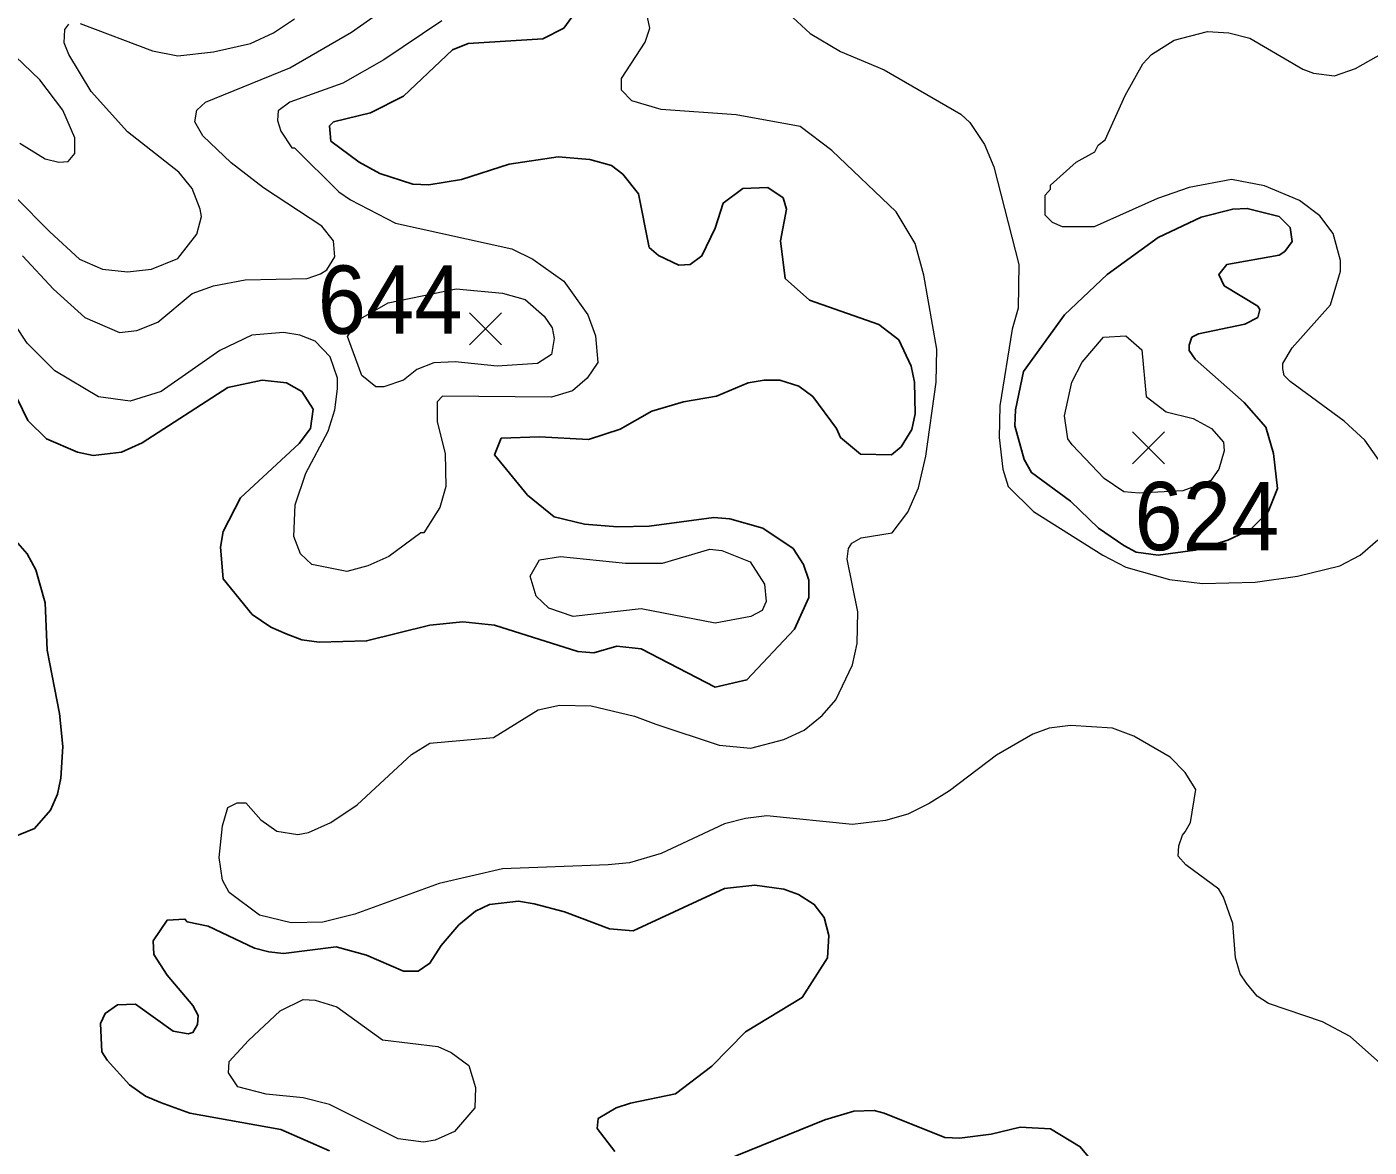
# Model space of a CAD drawing. Extents: x 423 to 448.8, y 7456.3 to 7484.
# Drawn here: x 435.285 to 436.858, y 7463.168 to 7464.48 of the extents above; entities that cross this region are included whole.
import ezdxf
from ezdxf.enums import TextEntityAlignment as Align

# ---------------------------------------------------------------- set-up
doc = ezdxf.new("R2010")
doc.units = 0
doc.header["$LTSCALE"] = 0.032
for name, color, linetype, lineweight in [('1', 7, 'Continuous', 25), ('2', 7, 'Continuous', 13), ('21', 7, 'Continuous', 25)]:
    doc.layers.add(name, color=color, linetype=linetype, lineweight=lineweight)
doc.layers.add('61', color=7, linetype='Continuous')

msp = doc.modelspace()

# ---------------------------------------------------------------- linework, layer by layer
at = {"layer": '1'}
for points in [[(435.93, 7464.5001), (435.9145, 7464.4785), (435.8897, 7464.466), (435.8024, 7464.4606), (435.7838, 7464.4529), (435.7266, 7464.3987), (435.6879, 7464.3794), (435.6445, 7464.3686), (435.6399, 7464.3639), (435.6414, 7464.3462), (435.6747, 7464.3214), (435.6987, 7464.3083), (435.7374, 7464.2959), (435.756, 7464.2951), (435.7946, 7464.3013), (435.8503, 7464.3191), (435.9076, 7464.3276), (435.9447, 7464.3245), (435.9702, 7464.3176), (435.9834, 7464.3075), (436.0019, 7464.2843), (436.0143, 7464.2217), (436.0251, 7464.2123), (436.0491, 7464.2007), (436.0622, 7464.2015), (436.0761, 7464.2116), (436.0916, 7464.2441), (436.1009, 7464.2735), (436.1241, 7464.2905), (436.1535, 7464.292), (436.1713, 7464.2797), (436.1751, 7464.2665), (436.1682, 7464.2294), (436.1736, 7464.1853), (436.2022, 7464.1598), (436.2835, 7464.1312), (436.3067, 7464.1134), (436.3213, 7464.0824), (436.3252, 7464.0639), (436.326, 7464.0268), (436.3221, 7464.0082), (436.3097, 7463.9881), (436.2981, 7463.9788), (436.2618, 7463.9796), (436.2386, 7463.9989), (436.2339, 7464.0097), (436.2061, 7464.0469), (436.1898, 7464.0592), (436.1674, 7464.0662), (436.1489, 7464.0662), (436.1303, 7464.0631), (436.0932, 7464.0476), (436.0545, 7464.0407), (436.0174, 7464.0298), (435.9803, 7464.0089), (435.9431, 7463.9966), (435.8859, 7463.9996), (435.841, 7463.9981), (435.8333, 7463.9787), (435.8719, 7463.9316), (435.9029, 7463.9061), (435.9385, 7463.8976), (435.9772, 7463.8945), (436.0143, 7463.8953), (436.0901, 7463.9053), (436.1087, 7463.9038), (436.1473, 7463.8929), (436.1829, 7463.8689), (436.1953, 7463.8504), (436.2015, 7463.8318), (436.2015, 7463.8117), (436.1844, 7463.7746), (436.1288, 7463.715), (436.0916, 7463.7065), (436.005, 7463.7514), (435.9764, 7463.7545), (435.9493, 7463.7467), (435.9308, 7463.7483), (435.8333, 7463.7792), (435.7962, 7463.7831), (435.7575, 7463.7792), (435.6833, 7463.7607), (435.6276, 7463.7591)], [(435.6276, 7463.7591), (435.6075, 7463.7622), (435.5889, 7463.7691), (435.5711, 7463.7769), (435.5494, 7463.7916), (435.5154, 7463.8334), (435.5123, 7463.8705), (435.5154, 7463.8891), (435.5355, 7463.9285), (435.6043, 7463.9919), (435.6175, 7464.0097), (435.6206, 7464.0321), (435.6074, 7464.053), (435.5896, 7464.0631), (435.561, 7464.0662), (435.5208, 7464.0576), (435.4203, 7463.9927), (435.3963, 7463.9819), (435.363, 7463.978), (435.3445, 7463.9819), (435.3081, 7463.9973), (435.2865, 7464.019), (435.2478, 7464.0979)], [(435.2694, 7463.8813), (435.2857, 7463.8628), (435.2957, 7463.8442), (435.3066, 7463.8055), (435.3089, 7463.7499), (435.3236, 7463.6756), (435.3274, 7463.6369), (435.3251, 7463.5998), (435.3213, 7463.5812), (435.3128, 7463.5627), (435.2942, 7463.541), (435.2578, 7463.5263)], [(435.7266, 7463.3739), (435.7436, 7463.3739), (435.7575, 7463.3832), (435.7706, 7463.4041), (435.7915, 7463.4281), (435.8108, 7463.4443), (435.8271, 7463.4521), (435.8611, 7463.4559), (435.8797, 7463.4528), (435.9153, 7463.4435), (435.9679, 7463.4234), (435.9957, 7463.4211), (436.1025, 7463.4706), (436.138, 7463.4745), (436.1721, 7463.4698), (436.1891, 7463.4637), (436.2077, 7463.4521), (436.2192, 7463.4366), (436.2246, 7463.4157), (436.2231, 7463.3894), (436.1937, 7463.343), (436.1272, 7463.3028), (436.0878, 7463.2625), (436.0452, 7463.2301), (435.9926, 7463.2192), (435.9756, 7463.2138), (435.9547, 7463.2014), (435.9532, 7463.1898), (435.9741, 7463.1628)], [(435.6399, 7463.1636), (435.5827, 7463.1883), (435.476, 7463.2076), (435.4419, 7463.22), (435.4241, 7463.2277), (435.4055, 7463.2409), (435.3793, 7463.2695), (435.3731, 7463.2796), (435.3715, 7463.3128), (435.3769, 7463.3244), (435.3916, 7463.3345), (435.4125, 7463.3353), (435.4566, 7463.3035), (435.4744, 7463.3004), (435.4798, 7463.302), (435.4852, 7463.3113), (435.486, 7463.3221), (435.4798, 7463.3337), (435.4496, 7463.3693), (435.4342, 7463.3933), (435.4334, 7463.4095), (435.4496, 7463.4335), (435.4705, 7463.435), (435.4729, 7463.4319), (435.4976, 7463.4265), (435.5518, 7463.401), (435.5688, 7463.3964), (435.5858, 7463.3948), (435.6477, 7463.4025), (435.6832, 7463.3925), (435.7266, 7463.3739)], [(436.1025, 7463.152), (436.22, 7463.1999), (436.2541, 7463.21), (436.278, 7463.2107), (436.2896, 7463.2076), (436.3608, 7463.179), (436.3778, 7463.1782), (436.4149, 7463.1829), (436.449, 7463.1914), (436.4846, 7463.1891), (436.5193, 7463.1682), (436.5472, 7463.1341)]]:
    msp.add_lwpolyline(points, dxfattribs=at)
msp.add_lwpolyline([(436.5406, 7463.8929), (436.5078, 7463.9246), (436.4621, 7463.9579), (436.4536, 7463.9734), (436.4428, 7464.0128), (436.4435, 7464.0314), (436.4528, 7464.0763), (436.5008, 7464.1428), (436.551, 7464.1899), (436.6106, 7464.2333), (436.6609, 7464.2572), (436.698, 7464.2665), (436.715, 7464.2673), (436.7522, 7464.258), (436.7653, 7464.2449), (436.7676, 7464.2286), (436.7591, 7464.217), (436.7522, 7464.2124), (436.691, 7464.2015), (436.6817, 7464.1899), (436.688, 7464.1768), (436.7274, 7464.1528), (436.7297, 7464.1489), (436.7274, 7464.1397), (436.712, 7464.1319), (436.6578, 7464.1203), (436.6501, 7464.1165), (436.647, 7464.1072), (436.647, 7464.101), (436.6539, 7464.0909), (436.7112, 7464.0399), (436.7367, 7464.0113), (436.7459, 7463.9803), (436.7506, 7463.9393), (436.7394, 7463.9118), (436.7186, 7463.8911), (436.6924, 7463.8788), (436.6539, 7463.8672), (436.6108, 7463.8611), (436.5847, 7463.8648), (436.5702, 7463.8727)], close=True, dxfattribs=at)
at = {"layer": '2'}
for points in [[(435.2802, 7464.2116), (435.3166, 7464.1729), (435.353, 7464.1397), (435.3939, 7464.1219), (435.4141, 7464.1242), (435.4388, 7464.1342), (435.4791, 7464.1675), (435.5038, 7464.1768), (435.5409, 7464.1837), (435.6136, 7464.1853), (435.6291, 7464.1907), (435.6368, 7464.1953), (435.6461, 7464.2108), (435.6445, 7464.2294), (435.6307, 7464.2464), (435.5625, 7464.2913), (435.5247, 7464.3207), (435.4914, 7464.3524), (435.4821, 7464.3686), (435.4845, 7464.3825), (435.4945, 7464.3918), (435.5935, 7464.432), (435.6654, 7464.4738), (435.6972, 7464.4962)], [(436.582, 7463.6493), (436.5573, 7463.6585), (436.5078, 7463.6616), (436.483, 7463.6585), (436.4636, 7463.6516), (436.4211, 7463.6269), (436.3662, 7463.5851), (436.3422, 7463.5704), (436.3175, 7463.558), (436.2912, 7463.5503), (436.2525, 7463.5456), (436.152, 7463.5557), (436.1272, 7463.5526), (436.1025, 7463.5464), (436.0282, 7463.5116), (435.9911, 7463.5008), (435.9663, 7463.4984), (435.8426, 7463.4938), (435.7683, 7463.4768), (435.6693, 7463.4405), (435.6322, 7463.4312), (435.5951, 7463.4304), (435.558, 7463.4397), (435.5224, 7463.466), (435.5146, 7463.4807), (435.5107, 7463.507), (435.5146, 7463.5441), (435.5208, 7463.5657), (435.5317, 7463.5711), (435.5417, 7463.5711), (435.5595, 7463.551), (435.5781, 7463.5379), (435.6028, 7463.534), (435.6152, 7463.5363), (435.6415, 7463.5479), (435.6724, 7463.5689), (435.7358, 7463.6276), (435.7575, 7463.6408), (435.8318, 7463.6477), (435.8844, 7463.6802), (435.9091, 7463.6856), (435.9462, 7463.6848), (435.9973, 7463.6725), (436.022, 7463.6632), (436.0963, 7463.6385), (436.1334, 7463.6353), (436.1721, 7463.6454), (436.196, 7463.6562), (436.2169, 7463.6733), (436.2331, 7463.6918), (436.2525, 7463.7328), (436.2579, 7463.7576), (436.2587, 7463.7947), (436.2463, 7463.8566), (436.2478, 7463.869), (436.2517, 7463.8752), (436.2626, 7463.8813), (436.2989, 7463.8875), (436.3174, 7463.9115), (436.3298, 7463.9401), (436.3383, 7463.9772), (436.3507, 7464.0639), (436.3515, 7464.1025), (436.336, 7464.1892), (436.326, 7464.2263), (436.3035, 7464.2634), (436.2285, 7464.3353), (436.1914, 7464.3632), (436.1164, 7464.3771), (436.0282, 7464.3833), (435.9941, 7464.3933), (435.9818, 7464.4057), (435.9818, 7464.4196), (436.0096, 7464.4622), (436.015, 7464.4785), (436.0112, 7464.497)], [(436.1775, 7464.4955), (436.203, 7464.4722), (436.2386, 7464.4513), (436.2896, 7464.4297), (436.3794, 7464.3779), (436.3901, 7464.3678), (436.4072, 7464.3423), (436.418, 7464.316), (436.4474, 7464.2016), (436.4466, 7464.1505), (436.4397, 7464.1258), (436.425, 7464.036), (436.4242, 7463.9989), (436.4288, 7463.9618), (436.435, 7463.9416), (436.4644, 7463.9122), (436.5456, 7463.8612), (436.5727, 7463.8473), (436.6238, 7463.8326), (436.6625, 7463.8279), (436.7243, 7463.8295), (436.7738, 7463.8364), (436.8233, 7463.8488), (436.8473, 7463.8612), (436.8681, 7463.879)], [(435.7714, 7464.4869), (435.7034, 7464.4413), (435.6554, 7464.4142), (435.5935, 7464.3918), (435.5796, 7464.3817), (435.5788, 7464.3702), (435.5827, 7464.3578), (435.5958, 7464.3384), (435.5989, 7464.3384), (435.6507, 7464.2866), (435.6646, 7464.2773), (435.7173, 7464.2502), (435.8534, 7464.2201), (435.8782, 7464.2077), (435.9145, 7464.1822), (435.9423, 7464.1428), (435.9516, 7464.118), (435.954, 7464.087), (435.9415, 7464.0685), (435.9245, 7464.0538), (435.8998, 7464.0461), (435.7722, 7464.0476), (435.766, 7464.0407), (435.766, 7464.0175), (435.7753, 7463.9803), (435.7761, 7463.9417), (435.7691, 7463.9169), (435.7505, 7463.8875), (435.7467, 7463.8875), (435.7095, 7463.8596), (435.6848, 7463.8488), (435.66, 7463.8419), (435.619, 7463.8504), (435.6059, 7463.8628), (435.5982, 7463.8829), (435.5997, 7463.92), (435.6121, 7463.9571), (435.6383, 7464.0066), (435.6461, 7464.0314), (435.6492, 7464.0561), (435.6492, 7464.0685), (435.6407, 7464.0933), (435.6229, 7464.1118), (435.6051, 7464.1188), (435.5858, 7464.1219), (435.5487, 7464.1188), (435.5115, 7464.101), (435.4427, 7464.053), (435.4064, 7464.0414), (435.3692, 7464.0468), (435.3181, 7464.077), (435.2857, 7464.1095), (435.1743, 7464.2774)], [(435.3344, 7464.4475), (435.329, 7464.4614), (435.3297, 7464.4769), (435.3344, 7464.4831)], [(435.3476, 7464.4838), (435.4326, 7464.4521), (435.462, 7464.4459), (435.5038, 7464.4506), (435.5471, 7464.4606), (435.5742, 7464.473), (435.5989, 7464.4892)], [(435.2772, 7464.3438), (435.3066, 7464.3253), (435.3228, 7464.3214), (435.3336, 7464.3222), (435.3414, 7464.3315), (435.3414, 7464.35), (435.3274, 7464.3825), (435.3004, 7464.4181), (435.2524, 7464.4637)], [(436.8829, 7463.9532), (436.8527, 7463.9958), (436.8287, 7464.0182), (436.7653, 7464.0646), (436.7584, 7464.0716), (436.7568, 7464.0793), (436.7568, 7464.0855), (436.7676, 7464.1041), (436.8125, 7464.1544), (436.8241, 7464.1938), (436.8241, 7464.2062), (436.8156, 7464.2379), (436.8001, 7464.2588), (436.7761, 7464.2765), (436.7352, 7464.2936), (436.6965, 7464.3013), (436.647, 7464.292), (436.6099, 7464.2789), (436.5356, 7464.2456), (436.4985, 7464.2456), (436.4868, 7464.251), (436.4784, 7464.2595), (436.4784, 7464.2827), (436.4845, 7464.2897), (436.4845, 7464.2944), (436.5147, 7464.3214), (436.5364, 7464.3338), (436.5402, 7464.3415), (436.5487, 7464.3477), (436.5719, 7464.3996), (436.5928, 7464.4367), (436.6029, 7464.4475), (436.6292, 7464.4645), (436.6686, 7464.4746), (436.6934, 7464.473), (436.7181, 7464.4668), (436.78, 7464.4305), (436.7924, 7464.4258), (436.8171, 7464.4227), (436.8419, 7464.4312), (436.8751, 7464.4498)], [(435.2718, 7464.2804), (435.312, 7464.24), (435.3468, 7464.2077), (435.3739, 7464.1961), (435.4033, 7464.193), (435.4311, 7464.1961), (435.462, 7464.2085), (435.4844, 7464.2371), (435.4898, 7464.258), (435.4883, 7464.2665), (435.479, 7464.2905), (435.4635, 7464.3098), (435.4033, 7464.357), (435.3607, 7464.4042), (435.3344, 7464.4475)], [(436.8743, 7463.1558), (436.8852, 7463.1961), (436.8844, 7463.2363), (436.8782, 7463.2595), (436.8357, 7463.2973), (436.8032, 7463.3144), (436.7398, 7463.336), (436.7266, 7463.3445), (436.7142, 7463.36), (436.7065, 7463.3709), (436.7011, 7463.3894), (436.698, 7463.4296), (436.6872, 7463.4606), (436.6818, 7463.4699), (436.6431, 7463.4985), (436.634, 7463.5087), (436.635, 7463.5207), (436.639, 7463.5331), (436.6424, 7463.5371), (436.6485, 7463.548), (436.6547, 7463.5866), (436.6423, 7463.6067), (436.6245, 7463.6245), (436.582, 7463.6493)]]:
    msp.add_lwpolyline(points, dxfattribs=at)
for points in [[(435.8426, 7464.1682), (435.8689, 7464.1605), (435.8913, 7464.1412), (435.9006, 7464.1273), (435.9029, 7464.1149), (435.8998, 7464.0963), (435.8836, 7464.0855), (435.8364, 7464.0824), (435.7869, 7464.0878), (435.7621, 7464.0863), (435.742, 7464.0786), (435.7265, 7464.0662), (435.7034, 7464.0584), (435.6941, 7464.0584), (435.6778, 7464.0716), (435.6608, 7464.1172), (435.6738, 7464.1368), (435.7087, 7464.1567), (435.7882, 7464.1731)], [(436.51, 7463.9904), (436.5046, 7463.9973), (436.5008, 7464.0244), (436.5093, 7464.0639), (436.5216, 7464.0871), (436.5464, 7464.1165), (436.5727, 7464.118), (436.5913, 7464.1018), (436.5967, 7464.0469), (436.6199, 7464.029), (436.6516, 7464.0213), (436.6732, 7464.0097), (436.6872, 7463.9935), (436.6879, 7463.9834), (436.6818, 7463.9618), (436.6725, 7463.9486), (436.6395, 7463.9367), (436.5884, 7463.9337), (436.5704, 7463.9352), (436.5472, 7463.9509)], [(435.9864, 7463.8519), (436.0298, 7463.8519), (436.0855, 7463.8682), (436.0994, 7463.8666), (436.1326, 7463.8534), (436.1496, 7463.8272), (436.1512, 7463.807), (436.1465, 7463.7963), (436.1334, 7463.7893), (436.0916, 7463.7815), (436.005, 7463.7985), (435.9253, 7463.7893), (435.8967, 7463.7993), (435.882, 7463.8132), (435.875, 7463.8365), (435.8859, 7463.8558), (435.9106, 7463.8596)], [(435.7667, 7463.2857), (435.7823, 7463.2788), (435.8031, 7463.2633), (435.8108, 7463.2378), (435.8101, 7463.2138), (435.7861, 7463.186), (435.7637, 7463.1759), (435.7498, 7463.1736), (435.7204, 7463.1775), (435.6399, 7463.2177), (435.609, 7463.2254), (435.5657, 7463.23), (435.5324, 7463.2386), (435.5216, 7463.2548), (435.5223, 7463.268), (435.5448, 7463.2927), (435.5819, 7463.3275), (435.609, 7463.3407), (435.6229, 7463.3399), (435.6484, 7463.3322), (435.7018, 7463.2935)]]:
    msp.add_lwpolyline(points, close=True, dxfattribs=at)
at = {"layer": '21'}
for p, q in [((435.8039, 7464.145), (435.8414, 7464.1075)), ((435.8414, 7464.145), (435.8039, 7464.1075)), ((436.5805, 7464.0056), (436.618, 7463.9681)), ((436.618, 7464.0056), (436.5805, 7463.9681))]:
    msp.add_line(p, q, dxfattribs=at)

# ---------------------------------------------------------------- texts
at = {"layer": '61', "width": 0.95}
for s, p in [('644', (435.7108, 7464.1205)), ('624', (436.6676, 7463.867))]:
    msp.add_text(s, height=0.08, dxfattribs=at).set_placement(p, align=Align.CENTER)

doc.saveas('drawing.dxf')
